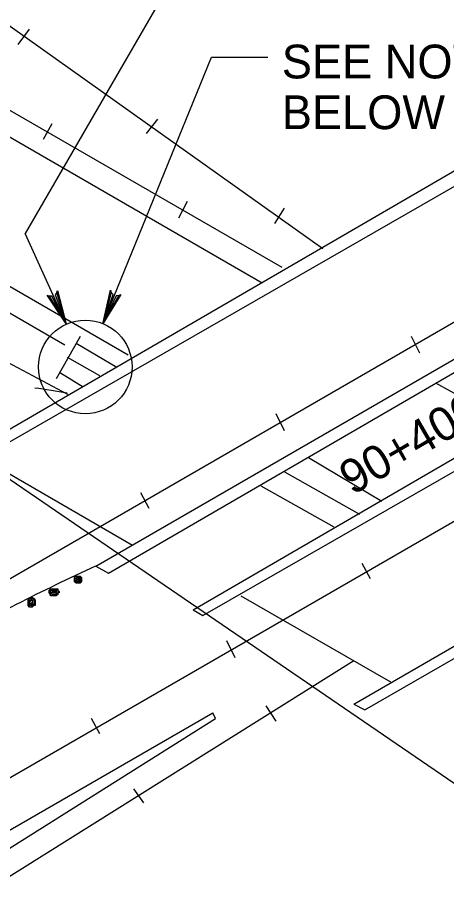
# Model space of a CAD drawing. Extents: x 36 to 2622, y -5330 to 219.
# Drawn here: x 2051 to 2089.1, y -4415.8 to -4338.2 of the extents above; entities that cross this region are included whole.
import ezdxf

# ---------------------------------------------------------------- set-up
doc = ezdxf.new("R2010")
doc.units = 0
doc.layers.add('2', color=7, linetype='Continuous')
doc.layers.add('3', color=7, linetype='Continuous')

# ---------------------------------------------------------------- blocks, each defined once
blk = doc.blocks.new('RARROW')
at = {"layer": '3'}
blk.add_lwpolyline([(-2.2695, 0.285), (-2.184875, 0.12075), (0, 0), (-2.2695, 0.285), (-2.38575, 0.384625), (0, 0), (-2.183125, -0.108), (-2.262875, -0.2705), (0, 0), (-2.38575, -0.379125), (-2.262875, -0.2705)], dxfattribs=at)

msp = doc.modelspace()

# ---------------------------------------------------------------- linework, layer by layer
at = {"layer": '2'}
for p, q in [((1732.847, -4161.874), (2538.009, -4712.774)), ((1828.856, -4218.455), (2074.481, -4360.33)), ((1827.856, -4220.205), (2072.731, -4361.705)), ((1822.106, -4230.205), (2060.856, -4368.08)), ((1820.981, -4231.955), (2055.231, -4367.205)), ((1954.606, -4443.205), (2241.981, -4277.33)), ((1962.231, -4456.455), (2237.606, -4297.455)), ((2068.356, -4328.58), (2051.731, -4357.33)), ((2078.106, -4358.705), (2040.356, -4331.83)), ((2051.106, -4340.58), (2052.106, -4339.205)), ((1995.981, -4339.955), (2055.481, -4371.58)), ((2058.606, -4365.33), (2068.231, -4341.705)), ((2068.231, -4341.705), (2073.231, -4341.705)), ((2062.481, -4348.455), (2063.481, -4347.205)), ((2053.356, -4348.955), (2054.106, -4347.58)), ((2043.606, -4378.58), (2091.606, -4350.705)), ((2044.606, -4379.08), (2092.731, -4351.455)), ((2065.356, -4355.955), (2066.106, -4354.455)), ((2073.856, -4356.455), (2074.731, -4355.08)), ((2055.356, -4365.33), (2051.731, -4357.33)), ((2057.981, -4386.83), (2105.981, -4359.08)), ((2059.106, -4387.455), (2107.106, -4359.58)), ((2066.606, -4390.705), (2114.606, -4362.83)), ((2067.481, -4391.205), (2115.606, -4363.58)), ((2056.606, -4366.455), (2054.481, -4370.205)), ((2086.731, -4367.955), (2085.981, -4366.455)), ((2059.856, -4369.205), (2056.231, -4367.08)), ((2058.356, -4369.955), (2055.481, -4368.33)), ((2056.856, -4370.955), (2054.856, -4369.705)), ((2088.106, -4370.58), (2094.856, -4374.33)), ((2080.856, -4399.08), (2128.856, -4371.205)), ((2081.856, -4399.58), (2129.981, -4371.83)), ((2074.731, -4374.83), (2073.981, -4373.33)), ((2047.856, -4377.205), (2061.231, -4384.955)), ((2076.856, -4377.205), (2083.356, -4381.08)), ((2074.731, -4378.455), (2081.356, -4382.205)), ((2072.606, -4379.705), (2079.106, -4383.33)), ((2062.731, -4381.705), (2061.981, -4380.33)), ((2057.981, -4386.83), (2059.106, -4387.455)), ((2082.356, -4387.955), (2081.606, -4386.58)), ((2070.856, -4389.455), (2084.106, -4397.08)), ((2066.606, -4390.705), (2067.481, -4391.205)), ((2070.356, -4394.955), (2069.606, -4393.455)), ((2038.356, -4421.83), (2080.856, -4395.205)), ((2073.981, -4400.58), (2073.106, -4399.205)), ((2080.856, -4399.08), (2081.856, -4399.58)), ((1964.356, -4459.955), (2068.356, -4399.83)), ((2068.606, -4400.33), (2068.356, -4399.83)), ((2037.231, -4420.08), (2068.606, -4400.33)), ((2058.356, -4401.705), (2057.606, -4400.33)), ((2062.231, -4407.83), (2061.356, -4406.58))]:
    msp.add_line(p, q, dxfattribs=at)
for points in [[(2056.356, -4387.955), (2056.356, -4387.955), (2056.356, -4387.955), (2056.356, -4387.955), (2056.481, -4387.955), (2056.481, -4388.08), (2056.356, -4388.08), (2056.356, -4388.08), (2056.231, -4387.955), (2056.231, -4387.955), (2056.356, -4387.83), (2056.481, -4387.83), (2056.481, -4387.955), (2056.481, -4388.08), (2056.356, -4388.205), (2056.231, -4388.08), (2056.231, -4388.08), (2056.231, -4387.955), (2056.356, -4387.83), (2056.481, -4387.83), (2056.481, -4387.83), (2056.606, -4387.955), (2056.606, -4388.08), (2056.481, -4388.205), (2056.356, -4388.205), (2056.231, -4388.205), (2056.231, -4388.205), (2056.106, -4388.08), (2056.106, -4387.955), (2056.231, -4387.83), (2056.356, -4387.705), (2056.481, -4387.705), (2056.606, -4387.83), (2056.606, -4387.955), (2056.606, -4388.08), (2056.606, -4388.205), (2056.481, -4388.33), (2056.356, -4388.33), (2056.231, -4388.33), (2056.106, -4388.205), (2056.106, -4388.08), (2056.106, -4388.08), (2056.106, -4387.955), (2056.106, -4387.83), (2056.106, -4387.705), (2056.231, -4387.705), (2056.356, -4387.705), (2056.481, -4387.705), (2056.481, -4387.705), (2056.606, -4387.705), (2056.731, -4387.83), (2056.731, -4387.955), (2056.731, -4388.08), (2056.731, -4388.08), (2056.731, -4388.205), (2056.606, -4388.33), (2056.481, -4388.33), (2056.356, -4388.33), (2056.356, -4388.33), (2056.231, -4388.33), (2056.231, -4388.33)], [(2054.356, -4389.08), (2054.106, -4389.08), (2054.106, -4389.08), (2054.356, -4389.08), (2054.356, -4389.08), (2054.356, -4389.205), (2054.356, -4389.205), (2054.106, -4389.205), (2054.106, -4389.08), (2054.106, -4389.08), (2054.356, -4388.955), (2054.356, -4388.955), (2054.481, -4389.08), (2054.481, -4389.205), (2054.356, -4389.205), (2054.106, -4389.205), (2053.981, -4389.205), (2053.981, -4388.955), (2054.106, -4388.955), (2054.356, -4388.955), (2054.481, -4388.955), (2054.481, -4389.08), (2054.481, -4389.205), (2054.481, -4389.33), (2054.356, -4389.33), (2054.106, -4389.33), (2053.981, -4389.205), (2053.981, -4389.08), (2053.981, -4389.08), (2053.981, -4388.955), (2054.106, -4388.83), (2054.481, -4388.83), (2054.606, -4388.955), (2054.606, -4389.08), (2054.606, -4389.205), (2054.481, -4389.33), (2054.356, -4389.455), (2054.106, -4389.455), (2053.981, -4389.455), (2053.981, -4389.33), (2053.856, -4389.205), (2053.856, -4389.205), (2053.856, -4389.08), (2053.856, -4388.955), (2053.981, -4388.83), (2054.106, -4388.83), (2054.356, -4388.83), (2054.356, -4388.83), (2054.481, -4388.83), (2054.606, -4388.83), (2054.606, -4388.955), (2054.731, -4389.08), (2054.731, -4389.205), (2054.606, -4389.205), (2054.606, -4389.33), (2054.606, -4389.33), (2054.481, -4389.455), (2054.356, -4389.455), (2054.106, -4389.455), (2054.106, -4389.455), (2053.981, -4389.455)], [(2052.231, -4390.08), (2052.231, -4390.08), (2052.231, -4390.08), (2052.231, -4390.08), (2052.356, -4390.08), (2052.356, -4390.08), (2052.231, -4390.205), (2052.231, -4390.205), (2052.106, -4390.08), (2052.231, -4389.83), (2052.231, -4389.83), (2052.356, -4389.83), (2052.356, -4390.08), (2052.356, -4390.205), (2052.231, -4390.205), (2052.231, -4390.205), (2052.106, -4390.08), (2052.106, -4389.83), (2052.231, -4389.83), (2052.356, -4389.705), (2052.481, -4389.83), (2052.481, -4390.08), (2052.481, -4390.205), (2052.356, -4390.33), (2052.231, -4390.33), (2052.106, -4390.33), (2052.106, -4390.205), (2051.981, -4390.08), (2051.981, -4389.83), (2052.106, -4389.705), (2052.231, -4389.705), (2052.356, -4389.705), (2052.481, -4389.83), (2052.481, -4390.08), (2052.606, -4390.205), (2052.481, -4390.33), (2052.356, -4390.33), (2052.231, -4390.455), (2052.106, -4390.455), (2051.981, -4390.33), (2051.981, -4390.205), (2051.981, -4390.08), (2051.981, -4390.08), (2051.981, -4389.83), (2052.106, -4389.705), (2052.106, -4389.705), (2052.231, -4389.58), (2052.356, -4389.58), (2052.481, -4389.705), (2052.481, -4389.705), (2052.606, -4389.83), (2052.606, -4389.83), (2052.606, -4390.08), (2052.606, -4390.205), (2052.606, -4390.33), (2052.481, -4390.33), (2052.356, -4390.455), (2052.356, -4390.455), (2052.231, -4390.455), (2052.106, -4390.455), (2052.106, -4390.33)]]:
    msp.add_lwpolyline(points, dxfattribs=at)
msp.add_circle((2057.054, -4369.163), 4.146, dxfattribs=at)
for centre, radius, start, end in [((2043.223, -4437.603), 67.224, 79.51411, 82.00229), ((2128.415, -4541.435), 169.896, 114.49576, 119.77299)]:
    msp.add_arc(centre, radius, start, end, dxfattribs=at)

# ---------------------------------------------------------------- block references
for p, xscale, yscale, rotation in [((2055.356, -4365.329), 1.257434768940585, 1.3092961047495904, -65.69241319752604), ((2058.606, -4365.329), 1.2574347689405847, 1.3092961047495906, -112.25274370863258)]:
    msp.add_blockref('RARROW', p, dxfattribs=dict(at, xscale=xscale, yscale=yscale, rotation=rotation))

# ---------------------------------------------------------------- texts
for s, p in [('SEE NOTE', (2074.481, -4343.579)), ('BELOW', (2074.481, -4348.079))]:
    msp.add_text(s, height=2.9955, dxfattribs=at).set_placement(p)
msp.add_text('90+400', height=3, rotation=30, dxfattribs=at).set_placement((2080.731, -4380.579))

doc.saveas('drawing.dxf')
